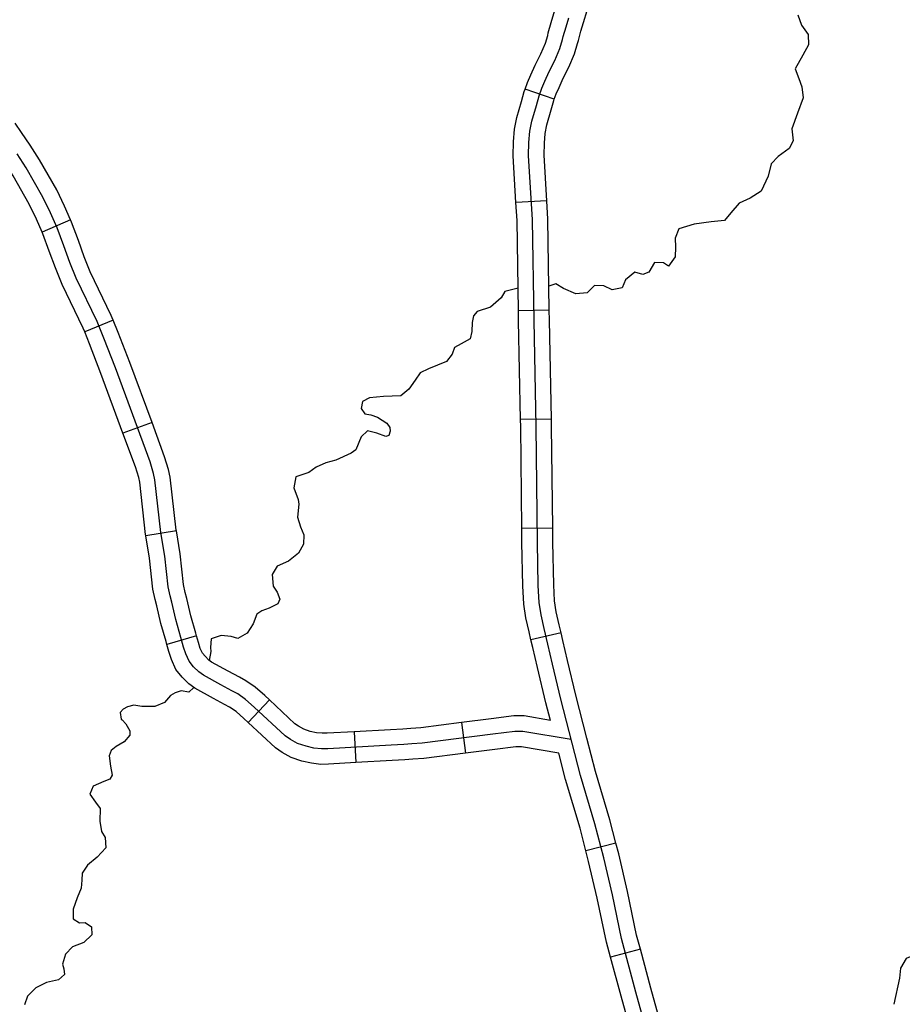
# Model space of a CAD drawing. Extents: x -492261 to -432772, y 1441225 to 1452922.
# Drawn here: x -458243.3 to -458121, y 1451253.3 to 1451389.7 of the extents above; entities that cross this region are included whole.
import ezdxf

# ---------------------------------------------------------------- set-up
doc = ezdxf.new("R2010")
doc.units = 0
doc.layers.add('Default', color=7, linetype='Continuous')

msp = doc.modelspace()

# ---------------------------------------------------------------- linework, layer by layer
at = {"layer": 'Default'}
for p, q in [((-458169.25, 1451378.67), (-458173.3, 1451380.08)), ((-458170.28, 1451364.61), (-458174.55, 1451364.35)), ((-458236.27, 1451361.97), (-458240.2, 1451360.26)), ((-458169.93, 1451349.44), (-458174.21, 1451349.37)), ((-458230.36, 1451348.07), (-458234.31, 1451346.43)), ((-458224.98, 1451333.88), (-458229.01, 1451332.4)), ((-458169.64, 1451334.36), (-458173.92, 1451334.28)), ((-458221.61, 1451318.86), (-458225.84, 1451318.16)), ((-458169.46, 1451319.26), (-458173.75, 1451319.21)), ((-458218.81, 1451304.31), (-458222.93, 1451303.14)), ((-458168.3, 1451304.75), (-458172.47, 1451303.76)), ((-458208.72, 1451295.44), (-458211.65, 1451292.31)), ((-458182.09, 1451292.3), (-458181.55, 1451288.05)), ((-458196.96, 1451291.04), (-458196.73, 1451286.76)), ((-458160.71, 1451275.6), (-458164.86, 1451274.53)), ((-458157.31, 1451260.92), (-458161.45, 1451259.82))]:
    msp.add_line(p, q, dxfattribs=at)
for points in [[(-458173.3, 1451380.08), (-458172.97, 1451381.01), (-458172.5, 1451382.05), (-458171.89, 1451383.42), (-458171.13, 1451384.95), (-458170.48, 1451386.44), (-458170.16, 1451387.49), (-458170.07, 1451387.9), (-458169.68, 1451389.29), (-458169.31, 1451390.55), (-458168.85, 1451392.07), (-458168.41, 1451394.04)], [(-458169.25, 1451378.67), (-458168.99, 1451379.42), (-458168.59, 1451380.29), (-458168.01, 1451381.59), (-458167.25, 1451383.13), (-458166.45, 1451384.95), (-458166.02, 1451386.38), (-458165.91, 1451386.84), (-458165.56, 1451388.11), (-458165.2, 1451389.33), (-458164.71, 1451390.99), (-458164.23, 1451393.09)], [(-458156.04, 1451248.13), (-458157.93, 1451254.94), (-458159.92, 1451262.37), (-458161.19, 1451268.42), (-458162.4, 1451273.58), (-458163.61, 1451278.26), (-458165.61, 1451284.97), (-458168.34, 1451295.57), (-458169.49, 1451300.42), (-458170.14, 1451303.18), (-458170.65, 1451305.35), (-458171.07, 1451307.23), (-458171.34, 1451308.95), (-458171.46, 1451311.32), (-458171.58, 1451317.28), (-458171.76, 1451333.34), (-458172.05, 1451348.01), (-458172.26, 1451361.97), (-458172.8, 1451370.88), (-458172.76, 1451372.68), (-458172.63, 1451374.24), (-458172.35, 1451375.62), (-458171.72, 1451377.79), (-458171.36, 1451379.14), (-458170.98, 1451380.21), (-458170.55, 1451381.17), (-458169.95, 1451382.5), (-458169.19, 1451384.04), (-458168.46, 1451385.69), (-458168.09, 1451386.94), (-458167.99, 1451387.37), (-458167.62, 1451388.7), (-458167.25, 1451389.94)], [(-458135.49, 1451390.38), (-458134.97, 1451388.96), (-458134.05, 1451387.64), (-458134.01, 1451386.21), (-458134.81, 1451384.78), (-458135.88, 1451382.89), (-458135.38, 1451381.56), (-458134.95, 1451380.39), (-458134.74, 1451378.88), (-458135.55, 1451376.76), (-458136.35, 1451374.59), (-458136.14, 1451372.93), (-458136.71, 1451371.86), (-458138.2, 1451370.76), (-458139.2, 1451369.73), (-458139.61, 1451368), (-458140.56, 1451365.94), (-458142.08, 1451364.96), (-458143.61, 1451364.26), (-458144.78, 1451362.94), (-458145.66, 1451361.86), (-458147.49, 1451361.67), (-458149.88, 1451361.35), (-458151.98, 1451360.7), (-458152.49, 1451359.42), (-458152.43, 1451358.19), (-458152.48, 1451356.84), (-458153.4, 1451355.53), (-458154.12, 1451356.03), (-458155.38, 1451356.05), (-458156.15, 1451354.74), (-458156.97, 1451354.41), (-458158.06, 1451354.73), (-458159.38, 1451353.66), (-458159.84, 1451352.53), (-458161.23, 1451352.27), (-458162.39, 1451352.84), (-458163.65, 1451352.87), (-458164.71, 1451351.84), (-458166.28, 1451351.71), (-458167.96, 1451352.47), (-458169.03, 1451353.11), (-458169.98, 1451352.8)], [(-458174.55, 1451364.35), (-458174.95, 1451370.83), (-458174.9, 1451372.8), (-458174.76, 1451374.54), (-458174.43, 1451376.13), (-458173.78, 1451378.36), (-458173.4, 1451379.77), (-458173.3, 1451380.08)], [(-458170.28, 1451364.61), (-458170.66, 1451370.92), (-458170.62, 1451372.57), (-458170.51, 1451373.93), (-458170.27, 1451375.11), (-458169.66, 1451377.21), (-458169.31, 1451378.51), (-458169.25, 1451378.67)], [(-458236.27, 1451361.97), (-458237.09, 1451363.85), (-458238.19, 1451366.13), (-458240.56, 1451370.29), (-458241.86, 1451372.31), (-458243.07, 1451374.05), (-458243.96, 1451375.37)], [(-458240.2, 1451360.26), (-458240.98, 1451362.06), (-458241.99, 1451364.13), (-458244.23, 1451368.07), (-458245.43, 1451369.94), (-458246.6, 1451371.63), (-458247.51, 1451372.97)], [(-458206.53, 1451290.47), (-458210.81, 1451294.46), (-458212.01, 1451295.52), (-458213.11, 1451296.27), (-458213.9, 1451296.71), (-458215.46, 1451297.53), (-458217.87, 1451298.87), (-458218.48, 1451299.32), (-458219.22, 1451300.04), (-458219.84, 1451300.8), (-458220.29, 1451301.81), (-458220.6, 1451302.76), (-458220.98, 1451304.1), (-458221.67, 1451306.58), (-458222.25, 1451309), (-458222.47, 1451309.86), (-458222.73, 1451311.11), (-458223.21, 1451315.37), (-458223.75, 1451318.66), (-458224.57, 1451325.95), (-458224.76, 1451326.83), (-458225.26, 1451328.43), (-458230.05, 1451341.44), (-458231.64, 1451345.59), (-458232.59, 1451347.86), (-458235.49, 1451353.89), (-458236.37, 1451356.08), (-458237.2, 1451358.38), (-458238.12, 1451360.85), (-458239.03, 1451362.95), (-458240.09, 1451365.13), (-458242.4, 1451369.18), (-458243.65, 1451371.12)], [(-458174.21, 1451349.37), (-458174.4, 1451361.89), (-458174.55, 1451364.35)], [(-458169.93, 1451349.44), (-458170.12, 1451362.05), (-458170.28, 1451364.61)], [(-458230.36, 1451348.07), (-458230.63, 1451348.73), (-458233.53, 1451354.76), (-458234.37, 1451356.84), (-458235.19, 1451359.12), (-458236.14, 1451361.65), (-458236.27, 1451361.97)], [(-458234.31, 1451346.43), (-458234.54, 1451346.98), (-458237.45, 1451353.03), (-458238.37, 1451355.31), (-458239.21, 1451357.64), (-458240.11, 1451360.05), (-458240.2, 1451360.26)], [(-458174.26, 1451352.5), (-458176.1, 1451352.04), (-458176.62, 1451351.14), (-458178.1, 1451349.87), (-458179.92, 1451349.28), (-458180.42, 1451348.66), (-458180.62, 1451347.74), (-458180.65, 1451346.51), (-458180.91, 1451345.47), (-458182.15, 1451344.81), (-458183.05, 1451344.3), (-458183.4, 1451343.37), (-458184.2, 1451342.35), (-458186.67, 1451341.34), (-458187.82, 1451340.77), (-458188.54, 1451339.75), (-458189.42, 1451338.49), (-458190.49, 1451337.6), (-458192.92, 1451337.49), (-458194.86, 1451337.32), (-458195.82, 1451336.81), (-458196.02, 1451335.83), (-458195.49, 1451335.07), (-458194.68, 1451334.95), (-458193.76, 1451334.63), (-458192.45, 1451333.8), (-458192.01, 1451333.18), (-458191.99, 1451332.69)], [(-458173.92, 1451334.28), (-458174.19, 1451347.98), (-458174.21, 1451349.37)], [(-458169.64, 1451334.36), (-458169.91, 1451348.05), (-458169.93, 1451349.44)], [(-458224.98, 1451333.88), (-458228.04, 1451342.19), (-458229.65, 1451346.38), (-458230.36, 1451348.07)], [(-458229.01, 1451332.4), (-458232.06, 1451340.68), (-458233.63, 1451344.79), (-458234.31, 1451346.43)], [(-458221.61, 1451318.86), (-458221.63, 1451318.95), (-458222.45, 1451326.3), (-458222.69, 1451327.38), (-458223.23, 1451329.12), (-458224.98, 1451333.88)], [(-458173.75, 1451319.21), (-458173.9, 1451333.31), (-458173.92, 1451334.28)], [(-458169.46, 1451319.26), (-458169.62, 1451333.37), (-458169.64, 1451334.36)], [(-458225.84, 1451318.16), (-458225.87, 1451318.36), (-458226.68, 1451325.6), (-458226.83, 1451326.28), (-458227.29, 1451327.73), (-458229.01, 1451332.4)], [(-458191.99, 1451332.69), (-458192.15, 1451332.09), (-458192.6, 1451331.96), (-458193.84, 1451332.42), (-458195.14, 1451332.73), (-458195.98, 1451331.91), (-458196.73, 1451330.11), (-458197.41, 1451329.66), (-458199.53, 1451328.69), (-458200.89, 1451328.31), (-458202.25, 1451327.71), (-458203.23, 1451326.94), (-458205.04, 1451326.35), (-458205.35, 1451324.82), (-458204.71, 1451323.2), (-458204.63, 1451322.57), (-458204.82, 1451320.79), (-458204.41, 1451319.42), (-458203.95, 1451318.32), (-458204.01, 1451317.02), (-458204.69, 1451315.77), (-458206.06, 1451314.68), (-458207.62, 1451313.98), (-458208.33, 1451312.84), (-458208.2, 1451311.21), (-458207.64, 1451310.37), (-458207.27, 1451309.43), (-458207.57, 1451308.76), (-458208.73, 1451308.16), (-458209.78, 1451307.79), (-458210.45, 1451307.34), (-458210.96, 1451305.98), (-458211.78, 1451304.7), (-458213.08, 1451303.98), (-458214, 1451304.22), (-458215.38, 1451304.38), (-458216.77, 1451303.92), (-458216.88, 1451302.71), (-458216.82, 1451302.14), (-458217.04, 1451300.92)], [(-458218.81, 1451304.31), (-458218.91, 1451304.68), (-458219.6, 1451307.11), (-458220.17, 1451309.52), (-458220.38, 1451310.34), (-458220.61, 1451311.45), (-458221.09, 1451315.67), (-458221.61, 1451318.86)], [(-458172.47, 1451303.76), (-458172.74, 1451304.87), (-458173.17, 1451306.83), (-458173.48, 1451308.72), (-458173.6, 1451311.25), (-458173.72, 1451317.25), (-458173.75, 1451319.21)], [(-458168.3, 1451304.75), (-458168.56, 1451305.83), (-458168.96, 1451307.63), (-458169.21, 1451309.17), (-458169.32, 1451311.4), (-458169.44, 1451317.32), (-458169.46, 1451319.26)], [(-458222.93, 1451303.14), (-458223.04, 1451303.52), (-458223.75, 1451306.04), (-458224.33, 1451308.48), (-458224.56, 1451309.37), (-458224.85, 1451310.77), (-458225.33, 1451315.08), (-458225.84, 1451318.16)], [(-458208.72, 1451295.44), (-458209.37, 1451296.05), (-458210.69, 1451297.22), (-458211.99, 1451298.09), (-458212.88, 1451298.59), (-458214.44, 1451299.41), (-458216.72, 1451300.68), (-458217.09, 1451300.95), (-458217.63, 1451301.49), (-458218, 1451301.94), (-458218.29, 1451302.59), (-458218.55, 1451303.39), (-458218.81, 1451304.31)], [(-458169.79, 1451292.61), (-458170.42, 1451295.06), (-458171.58, 1451299.93), (-458172.22, 1451302.69), (-458172.47, 1451303.76)], [(-458164.73, 1451290.14), (-458166.26, 1451296.09), (-458167.41, 1451300.91), (-458168.05, 1451303.67), (-458168.3, 1451304.75)], [(-458211.65, 1451292.31), (-458212.25, 1451292.87), (-458213.32, 1451293.82), (-458214.24, 1451294.44), (-458214.92, 1451294.82), (-458216.48, 1451295.64), (-458219.03, 1451297.06), (-458219.87, 1451297.68), (-458220.8, 1451298.6), (-458221.67, 1451299.67), (-458222.29, 1451301.04), (-458222.65, 1451302.14), (-458222.93, 1451303.14)], [(-458219.19, 1451297.18), (-458219.87, 1451296.5), (-458220.93, 1451296.7), (-458221.78, 1451296.42), (-458222.4, 1451296.04), (-458223.26, 1451295.07), (-458224.59, 1451294.52), (-458226.37, 1451294.53), (-458227.52, 1451294.7), (-458228.37, 1451294.48), (-458228.96, 1451294.15), (-458229.41, 1451293.71), (-458229.24, 1451292.8), (-458229.1, 1451292.69), (-458228.59, 1451292.13), (-458228.06, 1451291.16), (-458228.04, 1451290.56), (-458228.82, 1451289.63), (-458229.97, 1451288.99), (-458230.62, 1451288.46), (-458230.91, 1451287.71), (-458230.73, 1451286.28), (-458230.5, 1451285.02), (-458230.83, 1451284.47), (-458231.65, 1451284.16), (-458233.12, 1451283.5), (-458233.58, 1451282.37), (-458232.81, 1451281.3), (-458232.16, 1451280.4), (-458232.2, 1451278.65), (-458231.96, 1451277.22), (-458231.48, 1451276.37), (-458231.39, 1451274.97), (-458232.59, 1451273.65), (-458233.9, 1451272.55), (-458234.65, 1451271.44), (-458234.71, 1451270.47), (-458234.82, 1451269.35), (-458235.33, 1451268.04), (-458235.92, 1451266.45), (-458235.89, 1451265.13), (-458235.01, 1451264.55), (-458234.24, 1451264.6), (-458233.37, 1451263.99), (-458233.31, 1451262.9), (-458234.43, 1451261.84), (-458235.99, 1451261.23), (-458236.99, 1451260.2), (-458237.38, 1451258.82), (-458237.2, 1451258.19), (-458237.09, 1451257.39), (-458237.96, 1451256.65), (-458239.61, 1451256.3), (-458241.08, 1451255.54), (-458242.22, 1451254.4), (-458242.67, 1451253.21)], [(-458196.96, 1451291.04), (-458200.71, 1451290.83), (-458201.4, 1451290.82), (-458202.2, 1451290.9), (-458203.06, 1451291.09), (-458203.95, 1451291.39), (-458204.68, 1451291.79), (-458205.19, 1451292.14), (-458208.72, 1451295.44)], [(-458169.79, 1451292.61), (-458173.42, 1451293.23), (-458174.86, 1451293.23), (-458178.01, 1451292.82), (-458182.09, 1451292.3)], [(-458196.73, 1451286.76), (-458200.54, 1451286.55), (-458201.57, 1451286.52), (-458202.88, 1451286.66), (-458204.21, 1451286.95), (-458205.69, 1451287.45), (-458206.93, 1451288.14), (-458207.88, 1451288.79), (-458211.65, 1451292.31)], [(-458182.09, 1451292.3), (-458187.75, 1451291.58), (-458189.12, 1451291.49), (-458190.23, 1451291.41), (-458191.95, 1451291.31), (-458196.96, 1451291.04)], [(-458166.89, 1451289.94), (-458173.6, 1451291.08), (-458174.72, 1451291.08), (-458177.74, 1451290.69), (-458187.55, 1451289.45), (-458188.97, 1451289.35), (-458190.09, 1451289.27), (-458191.83, 1451289.17), (-458200.62, 1451288.69), (-458201.48, 1451288.67), (-458202.54, 1451288.78), (-458203.64, 1451289.02), (-458204.82, 1451289.42), (-458205.8, 1451289.97), (-458206.53, 1451290.47)], [(-458160.71, 1451275.6), (-458161.55, 1451278.83), (-458163.55, 1451285.55), (-458164.73, 1451290.14)], [(-458168.62, 1451288.06), (-458173.78, 1451288.94), (-458174.58, 1451288.94), (-458177.47, 1451288.57), (-458181.55, 1451288.05)], [(-458181.55, 1451288.05), (-458187.34, 1451287.31), (-458188.82, 1451287.22), (-458189.94, 1451287.13), (-458191.71, 1451287.03), (-458196.73, 1451286.76)], [(-458164.86, 1451274.53), (-458165.68, 1451277.68), (-458167.68, 1451284.4), (-458168.62, 1451288.06)], [(-458157.31, 1451260.92), (-458157.83, 1451262.87), (-458159.09, 1451268.89), (-458160.32, 1451274.1), (-458160.71, 1451275.6)], [(-458161.45, 1451259.82), (-458162, 1451261.88), (-458163.28, 1451267.96), (-458164.49, 1451273.07), (-458164.86, 1451274.53)], [(-458112.71, 1451270.54), (-458112.62, 1451269.23), (-458112.14, 1451268.52), (-458111.89, 1451267.47), (-458112.31, 1451267.11), (-458113.64, 1451266.59), (-458113.99, 1451265.84), (-458114, 1451263.95), (-458114.54, 1451262.58), (-458115.7, 1451262.15), (-458117.01, 1451262.01), (-458117.86, 1451260.49), (-458119.05, 1451260.24), (-458120.47, 1451259.6), (-458121.26, 1451258.26), (-458121.4, 1451256.88), (-458122.19, 1451253.27)], [(-458153.97, 1451248.68), (-458155.86, 1451255.5), (-458157.31, 1451260.92)], [(-458157.93, 1451247), (-458158.1, 1451247.54), (-458159.99, 1451254.38), (-458161.45, 1451259.82)]]:
    msp.add_lwpolyline(points, dxfattribs=at)

doc.saveas('drawing.dxf')
